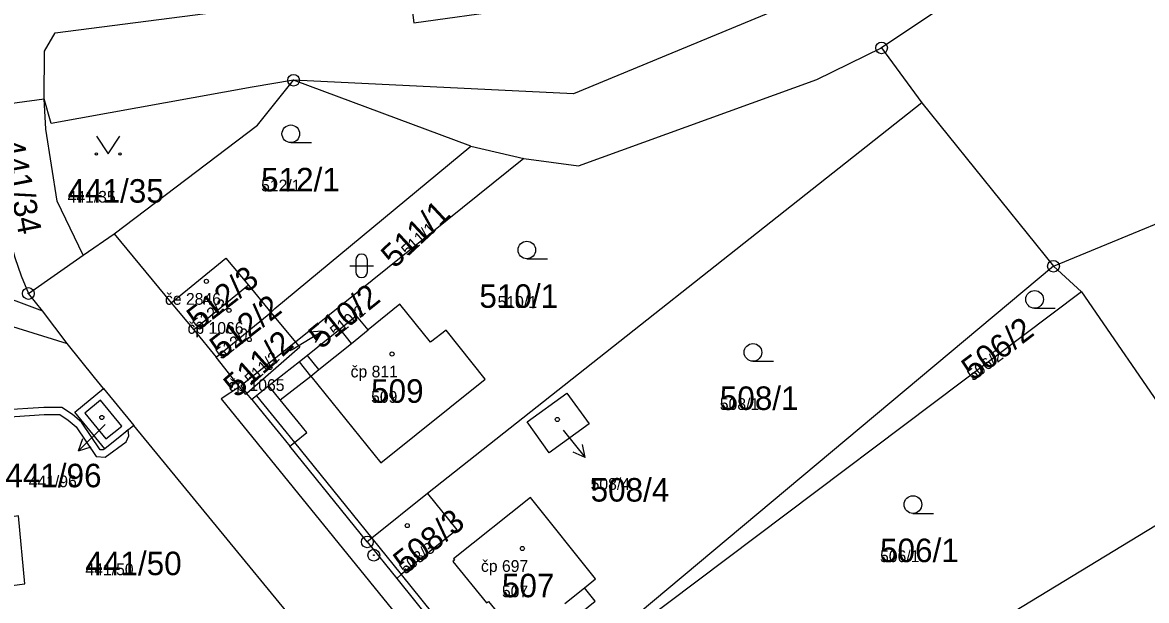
# Model space of a CAD drawing. Extents: x -763628 to -761565, y -976033 to -973833.
# Drawn here: x -762097.5 to -762001.9, y -974153.6 to -974104.4 of the extents above; entities that cross this region are included whole.
import ezdxf

# ---------------------------------------------------------------- set-up
doc = ezdxf.new("R2010")
doc.units = 0
for name, color, linetype in [('KN_cisla parcel 1000', 7, 'Continuous'), ('KN_cisla parcel 500', 7, 'Continuous'), ('KN_cisla parcel znacky', 7, 'Continuous'), ('KN_cisla popisna 500', 7, 'Continuous'), ('KN_hranice parcel', 7, 'Continuous'), ('KN_vecna bremena', 7, 'Continuous'), ('KN_vnitrni kresba parcel', 7, 'Continuous'), ('KN_znacky bodu BP', 7, 'Continuous'), ('KN_znacky budov', 7, 'Continuous'), ('KN_znacky kultur', 7, 'Continuous')]:
    doc.layers.add(name, color=color, linetype=linetype)

msp = doc.modelspace()

# ---------------------------------------------------------------- linework, layer by layer
at = {"layer": 'KN_cisla parcel znacky'}
for p, q in [((-762074.54, -974132.24), (-762071.968, -974130.694)), ((-762071.968, -974130.694), (-762073.084, -974130.781)), ((-762071.968, -974130.694), (-762072.568, -974131.639)), ((-762074.69, -974132.33), (-762074.54, -974132.24)), ((-762090.43, -974138.62), (-762090.56, -974138.76)), ((-762090.56, -974138.76), (-762092.682, -974140.882)), ((-762051.5, -974139.1), (-762049.611, -974141.432)), ((-762092.682, -974140.882), (-762092.328, -974139.82)), ((-762092.682, -974140.882), (-762091.62, -974140.528)), ((-762049.611, -974141.432), (-762049.853, -974140.339)), ((-762049.611, -974141.432), (-762050.631, -974140.969))]:
    msp.add_line(p, q, dxfattribs=at)
at = {"layer": 'KN_hranice parcel'}
for p, q in [((-761985.38, -974080.3), (-762024.43, -974106.58)), ((-762024.43, -974106.58), (-762021, -974111.26)), ((-762059.35, -974114.93), (-762074.41, -974109.33)), ((-762099.93, -974111.49), (-762095.6, -974110.91)), ((-762021, -974111.26), (-762063.03, -974144.49)), ((-762021, -974111.26), (-762009.82, -974125.16)), ((-762059.35, -974114.93), (-762054.84, -974115.98)), ((-762054.84, -974115.98), (-762074.24, -974131.61)), ((-762092.3, -974124.23), (-762089.67, -974122.39)), ((-762089.67, -974122.39), (-762084.81, -974128.28)), ((-762096.95, -974127.48), (-762092.3, -974124.23)), ((-762009.82, -974125.16), (-762050.89, -974159.55)), ((-762009.82, -974125.16), (-762007.44, -974127.35)), ((-762078.25, -974126.78), (-762082.89, -974130.58)), ((-762078.25, -974126.78), (-762076.35, -974129.11)), ((-762095.76, -974128.95), (-762096.95, -974127.48)), ((-762007.44, -974127.35), (-762050.63, -974159.87)), ((-762007.44, -974127.35), (-761995.94, -974144.08)), ((-762093.64, -974131.74), (-762095.76, -974128.95)), ((-762084.81, -974128.28), (-762082.89, -974130.58)), ((-762080.99, -974132.91), (-762076.35, -974129.11)), ((-762076.35, -974129.11), (-762074.24, -974131.61)), ((-762082.89, -974130.58), (-762080.99, -974132.91)), ((-762090.57, -974135.57), (-762088, -974138.7)), ((-762077.95, -974136.5), (-762078.37, -974135.98)), ((-762068.14, -974148.62), (-762074.73, -974140.48)), ((-761995.94, -974144.08), (-762013.14, -974154.55)), ((-762068.14, -974148.62), (-762065.64, -974151.72)), ((-762065.64, -974151.72), (-762058.96, -974160))]:
    msp.add_line(p, q, dxfattribs=at)
for points in [[(-762095.6, -974110.91), (-762095.58, -974106.86), (-762094.68, -974105.3), (-762075.06, -974102.78), (-762064.54, -974101.73), (-762064.19, -974104.46), (-762056, -974103.3), (-762051.5, -974102.8), (-762049.55, -974102.5), (-762034.01, -974100.91), (-762050.46, -973986.24)], [(-761994.56, -974027.98), (-761990.4, -974026.94), (-761989.2, -974026.35), (-761978.68, -974020.75), (-761957.46, -974056.95), (-761988.52, -974075.02), (-762005.87, -974091.94), (-762050.61, -974110.48), (-762074.41, -974109.33)], [(-762112.58, -974046.79), (-762109.49, -974065.83), (-762109.17, -974068.29), (-762106.79, -974084.86), (-762106.52, -974086.47), (-762103.62, -974105.27), (-762101.69, -974127.02), (-762100.62, -974127.14), (-762095.76, -974128.95)], [(-762054.84, -974115.98), (-762050.19, -974116.61), (-762029.92, -974109.28), (-762024.43, -974106.58)], [(-762074.41, -974109.33), (-762077.92, -974109.92), (-762095, -974113), (-762095.6, -974110.91)], [(-762089.67, -974122.39), (-762077.47, -974113.15), (-762074.41, -974109.33)], [(-762092.3, -974124.23), (-762094.49, -974119.61), (-762095.47, -974113.5), (-762095.6, -974110.91)], [(-762009.82, -974125.16), (-761993.47, -974118.4), (-761976.43, -974111.24)], [(-762076.35, -974129.11), (-762076.01, -974128.76), (-762059.35, -974114.93)], [(-762098.87, -974121.16), (-762098.545, -974122.757), (-762098.521, -974122.856), (-762098.092, -974124.428), (-762097.568, -974125.972), (-762096.95, -974127.48)], [(-762084.81, -974128.28), (-762080.16, -974124.46), (-762078.25, -974126.78)], [(-762074.73, -974140.48), (-762074.34, -974140.16), (-762073.29, -974139.31), (-762074.03, -974138.39), (-762075.54, -974136.52), (-762072.94, -974134.51), (-762067, -974141.88), (-762058.11, -974134.76), (-762061.45, -974130.6), (-762062.77, -974131.62), (-762065.37, -974128.4), (-762068.08, -974130.58), (-762069.05, -974129.38), (-762070.46, -974130.52), (-762073.23, -974132.75), (-762073.91, -974133.3), (-762076.51, -974135.33), (-762077.56, -974136.18), (-762077.95, -974136.5)], [(-762096.15, -974187.58), (-762099, -974155.5), (-762099.6, -974155.46), (-762099.73, -974152.5), (-762097.25, -974152.2), (-762097.79, -974146.39), (-762099.76, -974146.71), (-762101.36, -974130.74), (-762099.97, -974129.78), (-762093.64, -974131.74)], [(-762090.57, -974135.57), (-762091.34, -974134.63), (-762093.64, -974131.74)], [(-762074.24, -974131.61), (-762078.88, -974135.35), (-762078.37, -974135.98)], [(-762074.24, -974131.61), (-762073.87, -974132.04), (-762078.37, -974135.98)], [(-762078.37, -974135.98), (-762078.48, -974136.08), (-762079, -974135.43), (-762080.99, -974132.91)], [(-762088, -974138.7), (-762090.44, -974140.71), (-762093.01, -974137.58), (-762090.57, -974135.57)], [(-762077.95, -974136.5), (-762076.99, -974137.69), (-762075.47, -974139.56), (-762074.73, -974140.48)], [(-762051.17, -974135.95), (-762049.28, -974138.57), (-762052.67, -974141.03), (-762054.55, -974138.4), (-762051.17, -974135.95)], [(-762049.88, -974187.46), (-762050.81, -974185.98), (-762057.75, -974176.1), (-762067.06, -974164.24), (-762088, -974138.7)], [(-762063.03, -974144.49), (-762067.75, -974148.3), (-762068.14, -974148.62)], [(-762063.03, -974144.49), (-762060.52, -974147.59), (-762065.25, -974151.4), (-762065.64, -974151.72)], [(-762052.93, -974157.02), (-762050.43, -974155), (-762048.77, -974153.66), (-762049.69, -974152.52), (-762048.75, -974151.76), (-762054.26, -974144.85), (-762060.82, -974150.05), (-762060.72, -974150.18), (-762060.87, -974150.3), (-762058, -974153.81), (-762057.85, -974153.69), (-762055.18, -974156.95), (-762058.57, -974159.68), (-762058.96, -974160)]]:
    msp.add_lwpolyline(points, dxfattribs=at)
at = {"layer": 'KN_vecna bremena'}
msp.add_lwpolyline([(-762099.24, -974137.41), (-762100.18, -974136.9), (-762100.73, -974137.04), (-762100.67, -974137.65), (-762100.26, -974137.54), (-762099.38, -974138.03), (-762095.61, -974137.77), (-762094.28, -974137.79), (-762093.57, -974138.26), (-762092.9, -974138.83), (-762091.2, -974141.35), (-762090.41, -974141.4), (-762088.63, -974140.1), (-762088.41, -974139.6), (-762088.46, -974139.08), (-762089, -974139.53), (-762090.44, -974140.71), (-762090.59, -974140.78), (-762090.86, -974140.77), (-762092.44, -974138.43), (-762093.21, -974137.78), (-762094.1, -974137.19), (-762095.63, -974137.17)], close=True, dxfattribs=at)
at = {"layer": 'KN_vnitrni kresba parcel'}
for p, q in [((-762069.49, -974131.73), (-762070.46, -974130.52)), ((-762069.49, -974131.73), (-762068.08, -974130.58)), ((-762072.25, -974133.95), (-762069.49, -974131.73)), ((-762072.25, -974133.95), (-762073.23, -974132.75)), ((-762072.94, -974134.51), (-762073.91, -974133.3)), ((-762072.94, -974134.51), (-762072.25, -974133.95)), ((-762079, -974135.43), (-762080.56, -974136.43)), ((-762075.54, -974136.52), (-762076.51, -974135.33)), ((-762080.56, -974136.43), (-762061.12, -974160.42)), ((-762077.56, -974136.18), (-762075.08, -974139.25)), ((-762075.08, -974139.25), (-762074.34, -974140.16)), ((-762074.34, -974140.16), (-762067.75, -974148.3)), ((-762067.75, -974148.3), (-762065.25, -974151.4)), ((-762065.25, -974151.4), (-762058.57, -974159.68)), ((-762051.35, -974153.86), (-762049.69, -974152.52))]:
    msp.add_line(p, q, dxfattribs=at)
msp.add_lwpolyline([(-762090.82, -974136.56), (-762092.16, -974137.67), (-762090.37, -974139.85), (-762089.01, -974138.76), (-762090.82, -974136.56)], dxfattribs=at)
at = {"layer": 'KN_znacky bodu BP'}
for centre, radius in [((-762024.43, -974106.58), 0.5), ((-762024.43, -974106.58), 0.0303), ((-762074.41, -974109.33), 0.5), ((-762074.41, -974109.33), 0.0303), ((-762009.82, -974125.16), 0.5), ((-762009.82, -974125.16), 0.0303), ((-762096.95, -974127.48), 0.5), ((-762096.95, -974127.48), 0.0303), ((-762068.14, -974148.62), 0.5), ((-762068.14, -974148.62), 0.0303), ((-762067.59, -974149.75), 0.5), ((-762067.59, -974149.75), 0.0303)]:
    msp.add_circle(centre, radius, dxfattribs=at)
at = {"layer": 'KN_znacky budov'}
for centre in [(-762081.817, -974126.449), (-762079.897, -974128.919), (-762078.177, -974131.399), (-762066.037, -974132.629), (-762076.417, -974133.779), (-762090.707, -974138.029), (-762051.987, -974138.199), (-762064.747, -974147.229), (-762054.957, -974149.179)]:
    msp.add_circle(centre, 0.175, dxfattribs=at)
at = {"layer": 'KN_znacky kultur'}
for p, q in [((-762074.643, -974114.64), (-762072.893, -974114.64)), ((-762069.631, -974125.131), (-762067.629, -974125.131)), ((-762069.131, -974124.631), (-762069.131, -974125.632)), ((-762068.129, -974125.632), (-762068.129, -974124.631)), ((-762054.583, -974124.53), (-762052.833, -974124.53)), ((-762011.423, -974128.73), (-762009.673, -974128.73)), ((-762035.363, -974133.24), (-762033.613, -974133.24)), ((-762021.763, -974146.19), (-762020.013, -974146.19))]:
    msp.add_line(p, q, dxfattribs=at)
msp.add_lwpolyline([(-762091.17, -974114.099), (-762090.17, -974115.6), (-762089.17, -974114.099)], dxfattribs=at)
for centre, radius in [((-762074.643, -974113.89), 0.75), ((-762091.17, -974115.599), 0.1), ((-762089.17, -974115.599), 0.1), ((-762054.583, -974123.78), 0.75), ((-762011.423, -974127.98), 0.75), ((-762035.363, -974132.49), 0.75), ((-762021.763, -974145.44), 0.75)]:
    msp.add_circle(centre, radius, dxfattribs=at)
for centre, start, end in [((-762068.63, -974124.631), 0, 180), ((-762068.63, -974125.631), 180, 359.98789)]:
    msp.add_arc(centre, 0.5, start, end, dxfattribs=at)

# ---------------------------------------------------------------- texts
at = {"layer": 'KN_cisla parcel 1000'}
for s, rotation, p in [('441/34', 281, (-762099.314, -974114.542)), ('511/1', 43, (-762065.828, -974125.414)), ('512/3', 38, (-762082.487, -974130.68)), ('510/2', 39, (-762072.09, -974132.287)), ('512/2', 38, (-762080.537, -974133.14)), ('506/2', 37, (-762016.668, -974134.978)), ('511/2', 42, (-762079.241, -974136.424)), ('508/3', 39, (-762064.908, -974151.432))]:
    msp.add_text(s, height=2, rotation=rotation, dxfattribs=at).set_placement(p)
for s, p in [('512/1', (-762077.17, -974118.79)), ('441/35', (-762093.62, -974119.75)), ('510/1', (-762058.617, -974128.7)), ('509', (-762067.82, -974136.78)), ('508/1', (-762038.18, -974137.39)), ('441/96', (-762098.909, -974143.97)), ('508/4', (-762049.16, -974145.188)), ('506/1', (-762024.56, -974150.34)), ('441/50', (-762092.1, -974151.45)), ('507', (-762056.7, -974153.33))]:
    msp.add_text(s, height=2, dxfattribs=at).set_placement(p)
at = {"layer": 'KN_cisla parcel 500'}
for s, p in [('512/1', (-762077.17, -974118.79)), ('441/35', (-762093.62, -974119.75)), ('510/1', (-762057.067, -974128.7)), ('509', (-762067.82, -974136.78)), ('508/1', (-762038.18, -974137.39)), ('441/96', (-762096.926, -974143.97)), ('508/4', (-762049.16, -974144.188)), ('506/1', (-762024.56, -974150.34)), ('441/50', (-762092.1, -974151.45)), ('507', (-762056.7, -974153.33))]:
    msp.add_text(s, height=1, dxfattribs=at).set_placement(p)
for s, rotation, p in [('511/1', 43, (-762064.694, -974124.357)), ('512/3', 38, (-762082.487, -974130.68)), ('510/2', 39, (-762070.808, -974131.248)), ('512/2', 38, (-762080.537, -974133.14)), ('511/2', 42, (-762078.015, -974135.32)), ('506/2', 37, (-762016.668, -974134.978)), ('508/3', 39, (-762064.908, -974151.432))]:
    msp.add_text(s, height=1, rotation=rotation, dxfattribs=at).set_placement(p)
at = {"layer": 'KN_cisla popisna 500'}
for s, p in [('če 2846', (-762085.341, -974128.441)), ('čp 1066', (-762083.421, -974130.911)), ('čp 811', (-762069.561, -974134.621)), ('čp 1065', (-762079.941, -974135.771)), ('čp 697', (-762058.481, -974151.171))]:
    msp.add_text(s, height=1, dxfattribs=at).set_placement(p)

doc.saveas('drawing.dxf')
